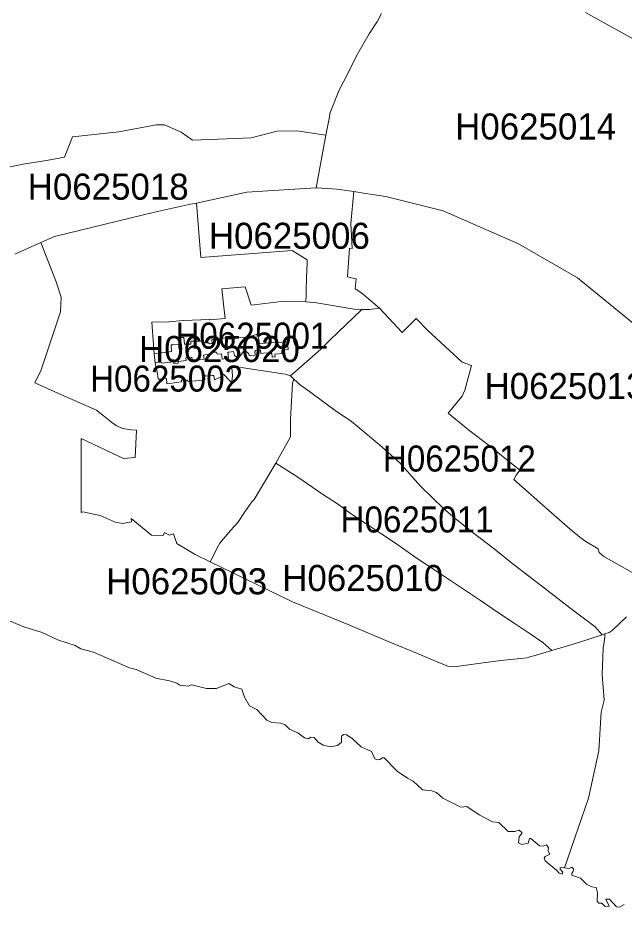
# Model space of a CAD drawing. Extents: x 369010 to 739155, y 6377141 to 6616555.
# Drawn here: x 528578 to 530903, y 6469543 to 6472956 of the extents above; entities that cross this region are included whole.
import ezdxf
from ezdxf.enums import TextEntityAlignment as Align

# ---------------------------------------------------------------- set-up
doc = ezdxf.new("R2010")
doc.units = 0
doc.header["$LTSCALE"] = 40
doc.layers.add('1', color=7, linetype='Continuous', lineweight=13)
doc.layers.add('2', color=7, linetype='Continuous')

msp = doc.modelspace()

# ---------------------------------------------------------------- linework, layer by layer
at = {"layer": '1'}
for points in [[(528463.21, 6472365.7), (528596.61, 6472394.17), (528687.14, 6472408.07), (528755.99, 6472421.31), (528787.1, 6472499.59), (528965.35, 6472517.96), (529107.85, 6472545.11), (529139.79, 6472545.11), (529203.68, 6472516.64), (529247.37, 6472486.02), (529411.22, 6472492.14), (529472.95, 6472495.62), (529572.42, 6472521.44), (529648.05, 6472522.76), (529758.28, 6472505.22), (529758.45, 6472505.72), (529773.18, 6472575.72), (529774.5, 6472588.63), (529808.1, 6472675.36), (529827.46, 6472712.93), (529881.91, 6472819.01), (529924.61, 6472894.15), (529956.89, 6472943.31), (529972.44, 6472971.77)], [(529972.44, 6472971.77), (529956.89, 6472943.31), (529924.61, 6472894.15), (529881.91, 6472819.01), (529827.46, 6472712.93), (529808.1, 6472675.36), (529774.5, 6472588.63), (529773.18, 6472575.72), (529758.45, 6472505.72), (529758.28, 6472505.22), (529722.2, 6472303.63), (529723.69, 6472303.63), (529800.32, 6472298.67), (529865.53, 6472289.73), (529910.54, 6472282.12), (529989.16, 6472270.53), (530208.78, 6472215.09), (530497.75, 6472088.81), (530723.67, 6471958.06), (530987.81, 6471741.75)], [(531161.92, 6472750.16), (530754.12, 6472976.57)], [(530754.12, 6472976.57), (531161.92, 6472750.16), (531322.96, 6472659.63), (531444.77, 6472592.11), (531774.45, 6472410.39), (531852.24, 6472370), (532089.07, 6472233.79), (532219.82, 6472163.62), (532381.85, 6472077.72), (532461.29, 6472038.99), (532674.46, 6471918.34), (532711.37, 6472139.62), (532763.01, 6472269.38), (532840.13, 6472375.13), (532949.69, 6472516.97)], [(528565.99, 6472048.43), (528665.95, 6472093.28), (528718.58, 6472116.95), (529101.4, 6472210.13), (529240.09, 6472240.25), (529262.93, 6472245.21), (529456.4, 6472287.08), (529722.2, 6472303.63), (529758.28, 6472505.22), (529648.05, 6472522.76), (529572.42, 6472521.44), (529472.95, 6472495.62), (529411.22, 6472492.14), (529247.37, 6472486.02), (529203.68, 6472516.64), (529139.79, 6472545.11), (529107.85, 6472545.11), (528965.35, 6472517.96), (528787.1, 6472499.59), (528755.99, 6472421.31), (528687.14, 6472408.07), (528596.61, 6472394.17), (528463.21, 6472365.7)], [(530987.81, 6471741.75), (530723.67, 6471958.06), (530497.75, 6472088.81), (530208.78, 6472215.09), (529989.16, 6472270.53), (529910.54, 6472282.12), (529865.53, 6472289.73), (529854.44, 6472166.1), (529859.73, 6472070.44), (529849.8, 6472071.43), (529841.86, 6471962.37), (529874.46, 6471954.92), (529871.32, 6471915.36), (529896.31, 6471899.81), (529964.83, 6471842.04), (530051.22, 6471748.53), (530105.01, 6471802.49), (530149.53, 6471756.31), (530282.1, 6471635.16), (530316.86, 6471621.76), (530292.36, 6471526.76), (530282.1, 6471504.42), (530227.32, 6471439.21), (530305.27, 6471374.33), (530386.2, 6471313.26), (530502.88, 6471219.75), (530488.82, 6471201.38), (530480.04, 6471184.99), (530624.03, 6471056.89), (530695.03, 6470993.84), (530732.44, 6470963.38), (530755.28, 6470947), (530803.11, 6470918.04), (530807.41, 6470903.8), (530824.79, 6470888.91), (530992.61, 6470794.74)], [(529262.93, 6472245.21), (529240.09, 6472240.25), (529101.4, 6472210.13), (528718.58, 6472116.95), (528665.95, 6472093.28), (528724.05, 6471942.51), (528743.74, 6471884.08), (528741.42, 6471827.31), (528667.11, 6471605.7), (528642.62, 6471555.06), (528742.75, 6471510.21), (528879.79, 6471450.13), (528943.34, 6471398.82), (528956.74, 6471390.71), (528979.09, 6471380.45), (529013.18, 6471374.99), (529033.04, 6471373.17), (529027.58, 6471269.4), (528983.23, 6471264.44), (528820.37, 6471341.39), (528820.2, 6471057.89), (528826.99, 6471060.37), (528893.52, 6471046.63), (528950.29, 6471020.32), (528979.09, 6471015.52), (529013.18, 6471021.97), (529012.35, 6471034.88), (529090.64, 6470970.83), (529134.5, 6470970.17), (529139.96, 6470981.09), (529159.32, 6470970.67), (529171.07, 6470974.47), (529175.04, 6470976.46), (529187.95, 6470938.72), (529257.8, 6470897.18), (529315.23, 6470868.72), (529346.51, 6470930.78), (529352.46, 6470940.05), (529393.68, 6470988.54), (529421.81, 6471019.82), (529448.13, 6471060.37), (529474.44, 6471098.1), (529484.21, 6471107.21), (529566.63, 6471247.55), (529623.06, 6471348.01), (529622.73, 6471415.21), (529631.34, 6471554.07), (529635.97, 6471569.79), (529623.06, 6471582.04), (529602.71, 6471589.15), (529517.8, 6471601.73), (529443.33, 6471612.32), (529407.91, 6471615.3), (529397.98, 6471614.64), (529400.46, 6471580.88), (529398.47, 6471562.01), (529396.99, 6471556.55), (529391.52, 6471561.18), (529366.37, 6471588.33), (529360.57, 6471582.2), (529356.11, 6471576.41), (529355.28, 6471576.74), (529333.93, 6471567.47), (529331.28, 6471566.81), (529328.96, 6471584.02), (529323.5, 6471583.69), (529299.01, 6471581.38), (529293.21, 6471585.02), (529294.21, 6471566.48), (529261.93, 6471563), (529237.27, 6471561.35), (529231.81, 6471560.36), (529225.69, 6471565.32), (529216.09, 6471565.65), (529204.84, 6471567.14), (529205.83, 6471558.54), (529186.13, 6471556.72), (529148.89, 6471551.75), (529148.07, 6471571.61), (529123.08, 6471569.96), (529116.29, 6471569.79), (529112.98, 6471589.32), (529104.54, 6471632.35), (529102.39, 6471643.61), (529100.4, 6471666.94), (529097.59, 6471700.7), (529090.97, 6471787.59), (529156.67, 6471789.58), (529211.46, 6471794.05), (529211.62, 6471794.05), (529313.74, 6471798.02), (529313.07, 6471797.36), (529372.66, 6471802.49), (529367.03, 6471846.02), (529360.08, 6471916.19), (529449.45, 6471923.31), (529472.12, 6471853.46), (529598.4, 6471868.19), (529682.31, 6471866.37), (529683.8, 6471888.72)], [(529683.8, 6471888.72), (529682.98, 6471906.92), (529684.96, 6471959.39), (529686.62, 6472014.83), (529687.44, 6472026.91), (529629.68, 6472062.66), (529279.97, 6472036.18), (529262.93, 6472245.21)], [(528665.95, 6472093.28), (528565.99, 6472048.43)], [(530653.49, 6469673.61), (530665.41, 6469669.97), (530668.06, 6469677.75), (530656.97, 6469688.84), (530656.97, 6469695.62), (530673.68, 6469693.97), (530765.37, 6469961.26), (530805.76, 6470143.31), (530814.53, 6470291.93), (530826.44, 6470338.11), (530818.66, 6470435.76), (530821.81, 6470537.54), (530828.76, 6470579.58), (530829.09, 6470592.49), (530818.83, 6470588.85), (530719.69, 6470556.74), (530625.52, 6470528.94), (530556.67, 6470507.42), (530544.92, 6470505.6), (530530.36, 6470500.47), (530428.24, 6470490.21), (530249.33, 6470465.38), (530226.49, 6470467.86), (530178.83, 6470487.73), (530110.64, 6470517.35), (530003.56, 6470560.05), (529846.33, 6470626.58), (529631.5, 6470714.8), (529315.23, 6470868.72), (529257.8, 6470897.18), (529187.95, 6470938.72), (529175.04, 6470976.46), (529171.07, 6470974.47), (529159.32, 6470970.67), (529139.96, 6470981.09), (529134.5, 6470970.17), (529090.64, 6470970.83), (529012.35, 6471034.88), (529013.18, 6471021.97), (528979.09, 6471015.52), (528950.29, 6471020.32), (528893.52, 6471046.63), (528826.99, 6471060.37), (528820.2, 6471057.89), (528820.37, 6471341.39), (528983.23, 6471264.44), (529027.58, 6471269.4), (529033.04, 6471373.17), (529013.18, 6471374.99), (528979.09, 6471380.45), (528956.74, 6471390.71), (528943.34, 6471398.82), (528879.79, 6471450.13), (528742.75, 6471510.21), (528642.62, 6471555.06), (528667.11, 6471605.7), (528741.42, 6471827.31), (528743.74, 6471884.08), (528724.05, 6471942.51), (528665.95, 6472093.28)], [(529128.04, 6471631.36), (529127.88, 6471635), (529116.79, 6471634.17), (529104.54, 6471632.35), (529112.98, 6471589.32), (529116.29, 6471569.79), (529123.08, 6471569.96), (529148.07, 6471571.61), (529148.89, 6471551.75), (529186.13, 6471556.72), (529205.83, 6471558.54), (529204.84, 6471567.14), (529216.09, 6471565.65), (529225.69, 6471565.32), (529231.81, 6471560.36), (529237.27, 6471561.35), (529261.93, 6471563), (529294.21, 6471566.48), (529293.21, 6471585.02), (529299.01, 6471581.38), (529323.5, 6471583.69), (529328.96, 6471584.02), (529331.28, 6471566.81), (529333.93, 6471567.47), (529355.28, 6471576.74), (529356.11, 6471576.41), (529360.57, 6471582.2), (529366.37, 6471588.33), (529391.52, 6471561.18), (529396.99, 6471556.55), (529398.47, 6471562.01), (529400.46, 6471580.88), (529397.98, 6471614.64), (529407.91, 6471615.3), (529443.33, 6471612.32), (529517.8, 6471601.73), (529602.71, 6471589.15), (529623.06, 6471582.04), (529738.75, 6471682.66), (529775.82, 6471719.9), (529897.3, 6471836.42), (529867.35, 6471838.07), (529723.52, 6471862.07), (529682.31, 6471866.37), (529598.4, 6471868.19), (529472.12, 6471853.46), (529449.45, 6471923.31), (529360.08, 6471916.19), (529367.03, 6471846.02), (529372.66, 6471802.49), (529313.07, 6471797.36), (529313.74, 6471798.02), (529211.62, 6471794.05), (529211.46, 6471794.05), (529156.67, 6471789.58), (529090.97, 6471787.59), (529097.59, 6471700.7), (529100.4, 6471666.94)], [(530992.61, 6470794.74), (530824.79, 6470888.91), (530807.41, 6470903.8), (530803.11, 6470918.04), (530755.28, 6470947), (530732.44, 6470963.38), (530695.03, 6470993.84), (530624.03, 6471056.89), (530480.04, 6471184.99), (530488.82, 6471201.38), (530502.88, 6471219.75), (530386.2, 6471313.26), (530305.27, 6471374.33), (530227.32, 6471439.21), (530282.1, 6471504.42), (530292.36, 6471526.76), (530316.86, 6471621.76), (530282.1, 6471635.16), (530149.53, 6471756.31), (530105.01, 6471802.49), (530051.22, 6471748.53), (529964.83, 6471842.04), (529927.76, 6471836.91), (529897.3, 6471836.42), (529775.82, 6471719.9), (529738.75, 6471682.66), (529623.06, 6471582.04), (529635.97, 6471569.79), (529662.95, 6471544.63), (529677.02, 6471536.03), (529795.02, 6471448.81), (529857.09, 6471407.27), (529879.26, 6471389.56), (529964.83, 6471317.89), (530042.62, 6471248.22), (530120.07, 6471160.66), (530209.78, 6471073.61), (530253.63, 6471036.37), (530318.84, 6470984.07), (530403.58, 6470917.87), (530476.73, 6470858.95), (530596.89, 6470767.76), (530694.37, 6470692.12), (530791.03, 6470618.64), (530818.83, 6470588.85), (530829.09, 6470592.49), (530845.31, 6470597.79), (530856.73, 6470604.9), (530911.68, 6470657.86)], [(529100.4, 6471666.94), (529167.1, 6471675.71), (529165.11, 6471700.54), (529173.06, 6471701.53), (529195.24, 6471702.69), (529200.37, 6471708.98), (529199.37, 6471728.84), (529209.14, 6471729.83), (529213.94, 6471730), (529216.59, 6471703.68), (529240.75, 6471704.18), (529240.75, 6471714.61), (529256.64, 6471714.94), (529260.44, 6471714.94), (529263.75, 6471714.44), (529284.11, 6471714.61), (529284.61, 6471708.32), (529294.54, 6471709.31), (529294.37, 6471710.3), (529298.68, 6471710.8), (529299.01, 6471708.32), (529308.94, 6471709.14), (529312.41, 6471705.5), (529320.03, 6471706.17), (529323.34, 6471706.5), (529321.85, 6471721.06), (529321.85, 6471721.56), (529337.24, 6471723.21), (529337.4, 6471722.72), (529348.99, 6471723.71), (529374.15, 6471727.52), (529383.25, 6471722.72), (529394.67, 6471723.54), (529404.76, 6471723.87), (529404.43, 6471726.03), (529409.89, 6471726.36), (529416.02, 6471728.51), (529443.49, 6471730.99), (529453.26, 6471729.5), (529475.27, 6471736.12), (529492.98, 6471740.59), (529497.94, 6471741.91), (529504.73, 6471706.33), (529611.98, 6471712.95), (529614.46, 6471682.99), (529605.52, 6471682), (529589.47, 6471680.84), (529590.46, 6471667.6), (529563.65, 6471665.29), (529564.31, 6471654.86), (529552.56, 6471653.87), (529551.07, 6471669.09), (529546.27, 6471668.6), (529546.1, 6471670.58), (529520.29, 6471668.6), (529510.02, 6471667.44), (529508.7, 6471681.34), (529500.43, 6471680.18), (529488.01, 6471679.35), (529488.18, 6471675.22), (529486.69, 6471675.05), (529487.52, 6471660.98), (529464.18, 6471660.16), (529464.01, 6471666.78), (529457.06, 6471672.73), (529452.76, 6471676.04), (529447.3, 6471680.84), (529422.31, 6471649.07), (529419.66, 6471651.38), (529407.91, 6471660.65), (529404.93, 6471674.89), (529387.72, 6471673.56), (529382.92, 6471673.06), (529385.4, 6471650.39), (529380.77, 6471649.56), (529360.74, 6471646.58), (529358.92, 6471666.61), (529342.2, 6471665.12), (529341.38, 6471668.93), (529339.56, 6471673.56), (529325.98, 6471672.4), (529315.56, 6471666.11), (529290.24, 6471661.15), (529291.89, 6471646.25), (529273.19, 6471645.09), (529273.19, 6471644.6), (529254.16, 6471643.27), (529253.99, 6471643.61), (529246.05, 6471643.11), (529245.22, 6471653.7), (529228.17, 6471651.88), (529222.38, 6471650.89), (529223.7, 6471640.96), (529191.93, 6471637.32), (529192.75, 6471630.7), (529175.54, 6471628.88), (529174.05, 6471645.09), (529162.96, 6471644.1), (529163.79, 6471634.17), (529128.04, 6471631.36)], [(529100.4, 6471666.94), (529102.39, 6471643.61), (529104.54, 6471632.35), (529116.79, 6471634.17), (529127.88, 6471635), (529128.04, 6471631.36), (529163.79, 6471634.17), (529162.96, 6471644.1), (529174.05, 6471645.09), (529175.54, 6471628.88), (529192.75, 6471630.7), (529191.93, 6471637.32), (529223.7, 6471640.96), (529222.38, 6471650.89), (529228.17, 6471651.88), (529245.22, 6471653.7), (529246.05, 6471643.11), (529253.99, 6471643.61), (529254.16, 6471643.27), (529273.19, 6471644.6), (529273.19, 6471645.09), (529291.89, 6471646.25), (529290.24, 6471661.15), (529315.56, 6471666.11), (529325.98, 6471672.4), (529339.56, 6471673.56), (529341.38, 6471668.93), (529342.2, 6471665.12), (529358.92, 6471666.61), (529360.74, 6471646.58), (529380.77, 6471649.56), (529385.4, 6471650.39), (529382.92, 6471673.06), (529387.72, 6471673.56), (529404.93, 6471674.89), (529407.91, 6471660.65), (529419.66, 6471651.38), (529422.31, 6471649.07), (529447.3, 6471680.84), (529452.76, 6471676.04), (529457.06, 6471672.73), (529464.01, 6471666.78), (529464.18, 6471660.16), (529487.52, 6471660.98), (529486.69, 6471675.05), (529488.18, 6471675.22), (529488.01, 6471679.35), (529500.43, 6471680.18), (529508.7, 6471681.34), (529510.02, 6471667.44), (529520.29, 6471668.6), (529546.1, 6471670.58), (529546.27, 6471668.6), (529551.07, 6471669.09), (529552.56, 6471653.87), (529564.31, 6471654.86), (529563.65, 6471665.29), (529590.46, 6471667.6), (529589.47, 6471680.84), (529605.52, 6471682), (529614.46, 6471682.99), (529611.98, 6471712.95), (529504.73, 6471706.33), (529497.94, 6471741.91), (529492.98, 6471740.59), (529475.27, 6471736.12), (529453.26, 6471729.5), (529443.49, 6471730.99), (529416.02, 6471728.51), (529409.89, 6471726.36), (529404.43, 6471726.03), (529404.76, 6471723.87), (529394.67, 6471723.54), (529383.25, 6471722.72), (529374.15, 6471727.52), (529348.99, 6471723.71), (529337.4, 6471722.72), (529337.24, 6471723.21), (529321.85, 6471721.56), (529321.85, 6471721.06), (529323.34, 6471706.5), (529320.03, 6471706.17), (529312.41, 6471705.5), (529308.94, 6471709.14), (529299.01, 6471708.32), (529298.68, 6471710.8), (529294.37, 6471710.3), (529294.54, 6471709.31), (529284.61, 6471708.32), (529284.11, 6471714.61), (529263.75, 6471714.44), (529260.44, 6471714.94), (529256.64, 6471714.94), (529240.75, 6471714.61), (529240.75, 6471704.18), (529216.59, 6471703.68), (529213.94, 6471730), (529209.14, 6471729.83), (529199.37, 6471728.84), (529200.37, 6471708.98)], [(529200.37, 6471708.98), (529195.24, 6471702.69), (529173.06, 6471701.53), (529165.11, 6471700.54), (529167.1, 6471675.71), (529100.4, 6471666.94)], [(528529.74, 6470649.09), (528600.58, 6470618.97), (528670.75, 6470597.79), (528734.14, 6470568.33), (528797.36, 6470547.64), (528818.88, 6470534.23), (528867.54, 6470521.32), (529006.4, 6470461.58), (529031.88, 6470455.12), (529106.69, 6470422.02), (529159.32, 6470411.43), (529187.29, 6470402.99), (529198.38, 6470395.37), (529230.49, 6470391.24), (529244.06, 6470396.2), (529301.49, 6470382.63), (529339.56, 6470382.63), (529387.06, 6470401.33), (529407.25, 6470389.42), (529436.04, 6470379.32), (529447.13, 6470348.87), (529465.67, 6470315.93), (529493.64, 6470302.36), (529532.53, 6470260.82), (529552.06, 6470251.55), (529585.83, 6470249.9), (529602.71, 6470243.11), (529619.59, 6470226.23), (529651.86, 6470211.83), (529677.18, 6470193.13), (529691.58, 6470189.82), (529700.85, 6470195.78), (529713.59, 6470193.96), (529729.65, 6470176.25), (529748.35, 6470165.16), (529776.16, 6470158.54), (529803.3, 6470163.5), (529819.35, 6470176.25), (529819.35, 6470199.91), (529826.96, 6470205.87), (529837.89, 6470205.04), (529858.25, 6470191.47), (529893.83, 6470158.54), (529933.55, 6470140.66), (529947.12, 6470112.69), (529956.39, 6470108.56), (529965.66, 6470110.21), (529975.92, 6470117), (529982.7, 6470116.17), (530031.69, 6470065.36), (530071.41, 6470038.38), (530093.43, 6470027.29), (530129.84, 6469993.53), (530165.42, 6469990.05), (530183.13, 6469983.27), (530206.8, 6469961.26), (530276.14, 6469927.49), (530298.98, 6469929.15), (530347.31, 6469897.87), (530398.12, 6469870.73), (530421.79, 6469868.24), (530458.2, 6469833.49), (530483.52, 6469833.49), (530500.4, 6469839.45), (530511.49, 6469828.52), (530500.4, 6469813.3), (530497.09, 6469790.46), (530509.67, 6469783.67), (530534.33, 6469788.64), (530539.29, 6469807.34), (530544.42, 6469806.51), (530578.19, 6469779.37), (530592.59, 6469777.71), (530605.33, 6469782.84), (530612.12, 6469771.75), (530611.29, 6469758.18), (530618.07, 6469746.43), (530599.37, 6469737.99), (530596.06, 6469732.03), (530600.2, 6469720.95), (530645.05, 6469684.53), (530653.49, 6469673.61)], [(530911.68, 6470657.86), (530856.73, 6470604.9), (530845.31, 6470597.79), (530829.09, 6470592.49), (530828.76, 6470579.58), (530821.81, 6470537.54), (530818.66, 6470435.76), (530826.44, 6470338.11), (530814.53, 6470291.93), (530805.76, 6470143.31), (530765.37, 6469961.26), (530673.68, 6469693.97), (530691.56, 6469692.15), (530701.82, 6469696.45), (530708.6, 6469690.49), (530706.95, 6469680.4), (530701.82, 6469673.61), (530702.65, 6469666), (530734.75, 6469655.07), (530758.42, 6469631.24), (530778.78, 6469621.15), (530795.66, 6469618.66), (530800.79, 6469598.31), (530799.14, 6469567.03), (530805.92, 6469559.41), (530816.84, 6469558.59), (530829.59, 6469546.67), (530845.64, 6469547.5), (530832.07, 6469574.64), (530846.47, 6469573.81), (530872.78, 6469545.01), (530884.54, 6469543.36), (530903.24, 6469553.46)]]:
    msp.add_lwpolyline(points, dxfattribs=at)
for points in [[(529722.2, 6472303.63), (529456.4, 6472287.08), (529262.93, 6472245.21), (529279.97, 6472036.18), (529629.68, 6472062.66), (529687.44, 6472026.91), (529686.62, 6472014.83), (529684.96, 6471959.39), (529682.98, 6471906.92), (529683.8, 6471888.72), (529682.31, 6471866.37), (529723.52, 6471862.07), (529867.35, 6471838.07), (529897.3, 6471836.42), (529927.76, 6471836.91), (529964.83, 6471842.04), (529896.31, 6471899.81), (529871.32, 6471915.36), (529874.46, 6471954.92), (529841.86, 6471962.37), (529849.8, 6472071.43), (529859.73, 6472070.44), (529854.44, 6472166.1), (529865.53, 6472289.73), (529800.32, 6472298.67), (529723.69, 6472303.63)], [(529635.97, 6471569.79), (529631.34, 6471554.07), (529622.73, 6471415.21), (529623.06, 6471348.01), (529566.63, 6471247.55), (529651.7, 6471193.77), (529745.7, 6471128.56), (529803.3, 6471090.66), (529856.76, 6471051.76), (529910.05, 6471017.17), (530025.9, 6470940.71), (530105.67, 6470884.44), (530190.25, 6470827.17), (530351.94, 6470720.75), (530421.29, 6470672.43), (530485.01, 6470631.22), (530537.8, 6470594.81), (530590.6, 6470558.89), (530625.52, 6470528.94), (530719.69, 6470556.74), (530818.83, 6470588.85), (530791.03, 6470618.64), (530694.37, 6470692.12), (530596.89, 6470767.76), (530476.73, 6470858.95), (530403.58, 6470917.87), (530318.84, 6470984.07), (530253.63, 6471036.37), (530209.78, 6471073.61), (530120.07, 6471160.66), (530042.62, 6471248.22), (529964.83, 6471317.89), (529879.26, 6471389.56), (529857.09, 6471407.27), (529795.02, 6471448.81), (529677.02, 6471536.03), (529662.95, 6471544.63)], [(529566.63, 6471247.55), (529484.21, 6471107.21), (529474.44, 6471098.1), (529448.13, 6471060.37), (529421.81, 6471019.82), (529393.68, 6470988.54), (529352.46, 6470940.05), (529346.51, 6470930.78), (529315.23, 6470868.72), (529631.5, 6470714.8), (529846.33, 6470626.58), (530003.56, 6470560.05), (530110.64, 6470517.35), (530178.83, 6470487.73), (530226.49, 6470467.86), (530249.33, 6470465.38), (530428.24, 6470490.21), (530530.36, 6470500.47), (530544.92, 6470505.6), (530556.67, 6470507.42), (530625.52, 6470528.94), (530590.6, 6470558.89), (530537.8, 6470594.81), (530485.01, 6470631.22), (530421.29, 6470672.43), (530351.94, 6470720.75), (530190.25, 6470827.17), (530105.67, 6470884.44), (530025.9, 6470940.71), (529910.05, 6471017.17), (529856.76, 6471051.76), (529803.3, 6471090.66), (529745.7, 6471128.56), (529651.7, 6471193.77)]]:
    msp.add_lwpolyline(points, close=True, dxfattribs=at)

# ---------------------------------------------------------------- texts
at = {"layer": '2'}
for s, p in [('H0625014', (530563.19, 6472488.88)), ('H0625018', (528924.1, 6472258)), ('H0625006', (529618.85, 6472069.49)), ('H0625020', (529350.85, 6471635.06)), ('H0625013', (530675.89, 6471493.19)), ('H0625003', (529224.95, 6470743.78)), ('H0625010', (529900.11, 6470756.42))]:
    msp.add_text(s, height=100, dxfattribs=at).set_placement(p, align=Align.CENTER)
at = {"layer": '2', "width": 0.95}
for s, p in [('H0625001', (529475.26, 6471686.12)), ('H0625002', (529148.06, 6471521.61)), ('H0625012', (530270.84, 6471214.81)), ('H0625011', (530108.49, 6470981.1))]:
    msp.add_text(s, height=100, dxfattribs=at).set_placement(p, align=Align.CENTER)

doc.saveas('drawing.dxf')
